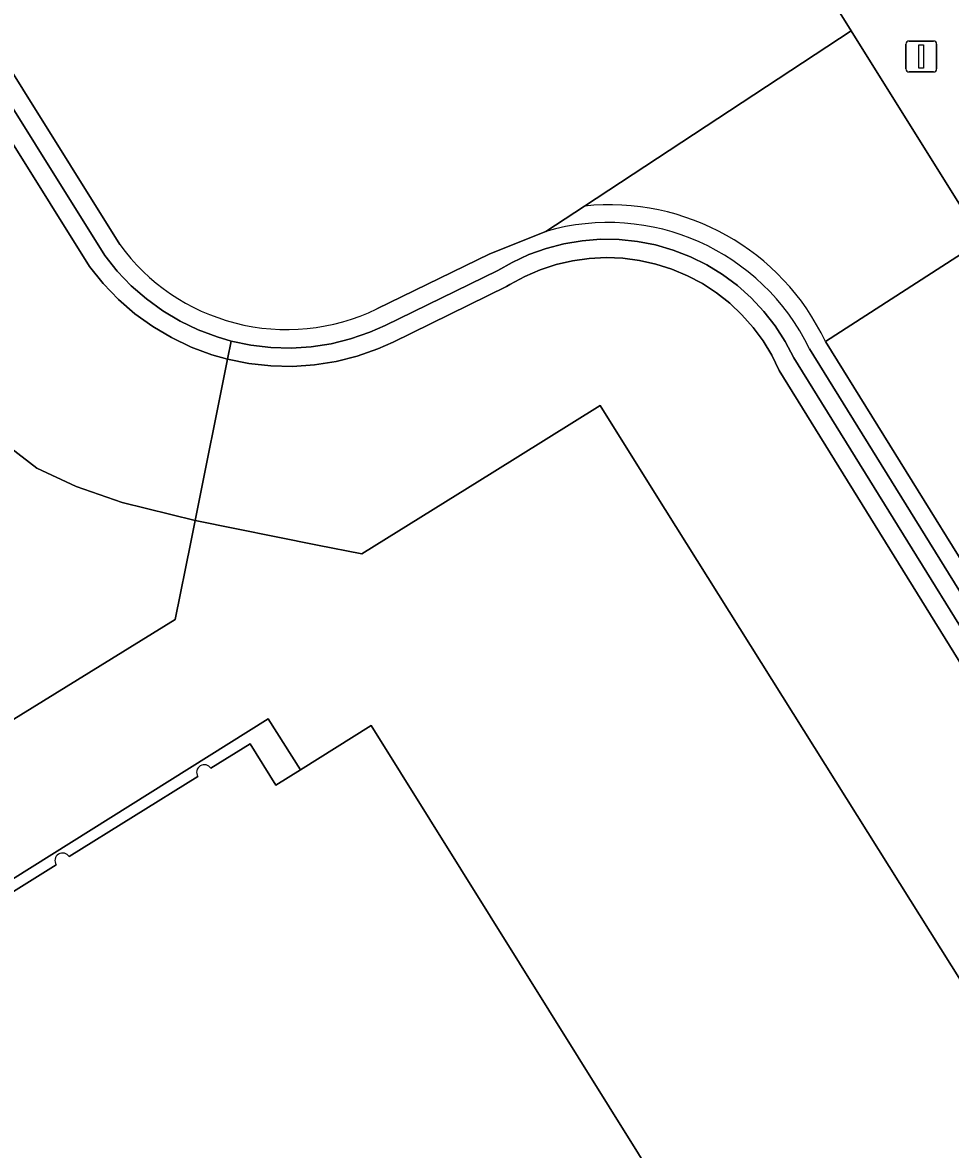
# Model space of a CAD drawing. Extents: x 158835 to 160077, y 386387 to 387778.
# Drawn here: x 159022.08 to 159052.11, y 387005.06 to 387041.53 of the extents above; entities that cross this region are included whole.
import ezdxf

# ---------------------------------------------------------------- set-up
doc = ezdxf.new("R2010")
doc.units = 0
for name, color, linetype in [('IMGEO_Berm_groen', 7, 'Continuous'), ('IMGEO_Erf', 7, 'Continuous'), ('IMGEO_Groenvoorziening', 7, 'Continuous'), ('IMGEO_Hek', 7, 'Continuous'), ('IMGEO_Lichtmast', 7, 'Continuous'), ('IMGEO_Loofbos', 7, 'Continuous'), ('IMGEO_Pand', 7, 'Continuous'), ('IMGEO_Pand_overbouw', 7, 'Continuous'), ('IMGEO_Voetpad_open', 7, 'Continuous')]:
    doc.layers.add(name, color=color, linetype=linetype)

msp = doc.modelspace()

# ---------------------------------------------------------------- linework, layer by layer
at = {"layer": 'IMGEO_Berm_groen'}
msp.add_lwpolyline([(158957.695, 387139.682), (158943.049, 387130.619), (158929.027, 387121.934), (158936.058, 387110.692), (158935.05, 387110.059), (158951.535, 387083.576), (158973.014, 387049.261), (158991.378, 387019.907), (158992.373, 387020.542), (159000, 387008.329), (159001.006, 387006.718), (159000.003, 387006.093), (159000.26, 387005.681), (159027.026, 387022.211), (159027.528, 387024.712), (159027.668, 387025.411), (159025.306, 387025.996), (159023.818, 387026.516), (159022.541, 387027.103), (159019.843, 387029.184)], dxfattribs=at)
at = {"layer": 'IMGEO_Erf'}
for points in [[(159000, 387074.738), (159025.228, 387034.343)], [(159033.552, 387032.261), (159037.206, 387034.045), (159039.016, 387034.766), (159040.266, 387035.588), (159048.898, 387041.261), (159045.198, 387047.189), (159042.642, 387045.603), (159039.161, 387051.19), (159027.496, 387043.921), (159024.821, 387048.202), (159036.538, 387055.521), (159033.207, 387060.854), (159021.49, 387053.535)], [(159059.05, 387000), (159042.882, 387025.766), (159042.317, 387026.665), (159040.771, 387029.129), (159037.285, 387026.957), (159033.066, 387024.328), (159031.623, 387024.617), (159027.668, 387025.411), (159027.528, 387024.712), (159027.026, 387022.211), (159000.26, 387005.681)], [(159031.901, 386993.578), (159031.631, 386994.013), (159023.243, 386988.767), (159022.535, 386989.919), (159024.75, 386991.289), (159024.434, 386991.778), (159020.085, 386989.068), (159013.25, 387000), (159010.48, 387004.431), (159014.798, 387007.172), (159014.479, 387007.662), (159012.265, 387006.3), (159011.56, 387007.422), (159030.036, 387018.997), (159031.073, 387017.338), (159033.361, 387018.776), (159042.968, 387003.4), (159040.692, 387001.967), (159039.898, 387001.463), (159040.741, 387000.115), (159040.557, 387000), (159039.456, 386999.311)]]:
    msp.add_lwpolyline(points, dxfattribs=at)
for centre, radius, start, end in [((159030.635, 387038.28), 6.688, 216.0622, 255.429), ((159030.635, 387038.281), 6.689, 255.4239, 295.8492)]:
    msp.add_arc(centre, radius, start, end, dxfattribs=at)
at = {"layer": 'IMGEO_Groenvoorziening'}
for points in [[(159028.833, 387031.218), (159028.377, 387031.351), (159027.766, 387031.58), (159027.179, 387031.863), (159026.619, 387032.198), (159026.092, 387032.581), (159025.601, 387033.01), (159025.15, 387033.481), (159024.743, 387033.99), (159000, 387073.604), (158961.086, 387135.905), (158960.736, 387136.433), (158960.527, 387136.12), (158960.495, 387135.729), (159000, 387072.462), (159024.248, 387033.629), (159024.692, 387033.078), (159025.184, 387032.568), (159025.72, 387032.104), (159026.295, 387031.69), (159026.904, 387031.33), (159027.543, 387031.025), (159028.207, 387030.778), (159028.716, 387030.633)], [(159062.139, 387020.048), (159053.135, 387034.473), (159048.064, 387031.206), (159057.059, 387016.709)]]:
    msp.add_lwpolyline(points, close=True, dxfattribs=at)
for points in [[(158955.666, 387132.58), (159000, 387060.908), (159018.499, 387031.002), (159019.843, 387029.184), (159022.541, 387027.103), (159023.818, 387026.516), (159025.306, 387025.996), (159027.668, 387025.411), (159028.716, 387030.633), (159028.207, 387030.778), (159027.543, 387031.025), (159026.904, 387031.33), (159026.295, 387031.69), (159025.72, 387032.104), (159025.184, 387032.568), (159024.692, 387033.078), (159024.248, 387033.629), (159000, 387072.462), (158960.495, 387135.729)], [(159025.228, 387034.343), (159000, 387074.738)], [(159000, 387073.604), (159024.743, 387033.99), (159025.15, 387033.481), (159025.601, 387033.01), (159026.092, 387032.581), (159026.619, 387032.198), (159027.179, 387031.863), (159027.766, 387031.58), (159028.377, 387031.351), (159028.833, 387031.218), (159029.472, 387031.085), (159030.12, 387031.01), (159030.772, 387030.993), (159031.423, 387031.035), (159032.068, 387031.134), (159032.701, 387031.291), (159033.318, 387031.504), (159033.813, 387031.721), (159037.469, 387033.506), (159037.923, 387033.765), (159038.465, 387034.016), (159039.026, 387034.218), (159039.604, 387034.369), (159040.193, 387034.467), (159040.788, 387034.513), (159041.385, 387034.505), (159041.979, 387034.444), (159042.565, 387034.33), (159043.139, 387034.164), (159043.695, 387033.948), (159044.23, 387033.683), (159044.739, 387033.371), (159045.219, 387033.015), (159045.664, 387032.617), (159046.072, 387032.181), (159046.44, 387031.711), (159046.764, 387031.209), (159047.042, 387030.681), (159066.053, 387000)], [(159048.064, 387031.206), (159053.135, 387034.473), (159048.898, 387041.261), (159040.266, 387035.588)], [(159040.266, 387035.588), (159039.016, 387034.766)], [(159039.016, 387034.766), (159037.206, 387034.045), (159033.552, 387032.261)], [(159066.053, 387000), (159047.042, 387030.681), (159046.764, 387031.209), (159046.44, 387031.711), (159046.072, 387032.181), (159045.664, 387032.617), (159045.219, 387033.015), (159044.739, 387033.371), (159044.23, 387033.683), (159043.695, 387033.948), (159043.139, 387034.164), (159042.565, 387034.33), (159041.979, 387034.444), (159041.385, 387034.505), (159040.788, 387034.513), (159040.193, 387034.467), (159039.604, 387034.369), (159039.026, 387034.218), (159038.465, 387034.016), (159037.923, 387033.765), (159037.469, 387033.506), (159033.813, 387031.721), (159033.318, 387031.504), (159032.701, 387031.291), (159032.068, 387031.134), (159031.423, 387031.035), (159030.772, 387030.993), (159030.12, 387031.01), (159029.472, 387031.085), (159028.833, 387031.218), (159028.716, 387030.633), (159029.41, 387030.492), (159030.114, 387030.414), (159030.822, 387030.398), (159031.529, 387030.446), (159032.228, 387030.557), (159032.915, 387030.73), (159033.584, 387030.964), (159034.072, 387031.179), (159037.748, 387032.984), (159037.856, 387033.05), (159038.334, 387033.309), (159038.834, 387033.525), (159039.352, 387033.695), (159039.882, 387033.818), (159040.421, 387033.893), (159040.965, 387033.92), (159041.509, 387033.898), (159042.049, 387033.828), (159042.581, 387033.709), (159043.099, 387033.544), (159043.601, 387033.333), (159044.082, 387033.078), (159044.539, 387032.78), (159044.967, 387032.444), (159045.363, 387032.07), (159045.724, 387031.663), (159046.048, 387031.225), (159046.331, 387030.76), (159046.571, 387030.271), (159065.319, 387000)], [(159111.422, 386929.098), (159110.699, 386930.263), (159101.209, 386945.557), (159067.427, 387000), (159057.059, 387016.709), (159048.064, 387031.206)], [(159047.544, 387030.967), (159066.743, 387000), (159110.881, 386928.808)], [(159110.881, 386928.808), (159066.743, 387000), (159047.544, 387030.967)]]:
    msp.add_lwpolyline(points, dxfattribs=at)
for centre, radius, start, end in [((159041.075, 387027.898), 7.732, 25.328, 96.0053), ((159041.075, 387027.898), 7.732, 25.328, 96.0053), ((159041.036, 387027.83), 7.225, 25.739, 106.2375), ((159041.036, 387027.83), 7.225, 25.739, 106.2375), ((159030.635, 387038.28), 6.688, 216.0622, 255.429), ((159030.635, 387038.281), 6.689, 255.4239, 295.8492)]:
    msp.add_arc(centre, radius, start, end, dxfattribs=at)
at = {"layer": 'IMGEO_Hek'}
for points in [[(159039.016, 387034.766), (159040.266, 387035.588)], [(159028.833, 387031.218), (159028.716, 387030.633)], [(159028.716, 387030.633), (159027.668, 387025.411), (159027.528, 387024.712)], [(159027.528, 387024.712), (159027.026, 387022.211), (159000.26, 387005.681)]]:
    msp.add_lwpolyline(points, dxfattribs=at)
at = {"layer": 'IMGEO_Lichtmast'}
for p, q in [((159050.772, 387040.927), (159051.562, 387040.927)), ((159051.562, 387040.927), (159050.772, 387040.927)), ((159050.672, 387040.027), (159050.672, 387040.827)), ((159050.672, 387040.827), (159050.672, 387040.027)), ((159051.662, 387040.827), (159051.662, 387040.027)), ((159051.662, 387040.027), (159051.662, 387040.827)), ((159051.562, 387039.927), (159050.772, 387039.927)), ((159050.772, 387039.927), (159051.562, 387039.927))]:
    msp.add_line(p, q, dxfattribs=at)
msp.add_lwpolyline([(159051.092, 387040.802), (159051.242, 387040.802), (159051.242, 387040.052), (159051.092, 387040.052), (159051.092, 387040.802)], dxfattribs=at)
for centre, start, end in [((159050.772, 387040.827), 90, 180), ((159050.772, 387040.827), 90, 180), ((159051.562, 387040.827), 0, 90), ((159051.562, 387040.827), 360, 90), ((159050.772, 387040.027), 180, 270), ((159050.772, 387040.027), 180, 270), ((159051.562, 387040.027), 270, 0), ((159051.562, 387040.027), 270, 0)]:
    msp.add_arc(centre, 0.1, start, end, dxfattribs=at)
at = {"layer": 'IMGEO_Loofbos'}
msp.add_lwpolyline([(159065.319, 387000), (159046.571, 387030.271), (159046.331, 387030.76), (159046.048, 387031.225), (159045.724, 387031.663), (159045.363, 387032.07), (159044.967, 387032.444), (159044.539, 387032.78), (159044.082, 387033.078), (159043.601, 387033.333), (159043.099, 387033.544), (159042.581, 387033.709), (159042.049, 387033.828), (159041.509, 387033.898), (159040.965, 387033.92), (159040.421, 387033.893), (159039.882, 387033.818), (159039.352, 387033.695), (159038.834, 387033.525), (159038.334, 387033.309), (159037.856, 387033.05), (159037.748, 387032.984), (159034.072, 387031.179), (159033.584, 387030.964), (159032.915, 387030.73), (159032.228, 387030.557), (159031.529, 387030.446), (159030.822, 387030.398), (159030.114, 387030.414), (159029.41, 387030.492), (159028.716, 387030.633), (159027.668, 387025.411), (159031.623, 387024.617), (159033.066, 387024.328), (159037.285, 387026.957), (159040.771, 387029.129), (159042.317, 387026.665), (159042.882, 387025.766), (159059.05, 387000)], dxfattribs=at)
at = {"layer": 'IMGEO_Pand'}
for points in [[(159039.456, 386999.311), (159040.557, 387000), (159040.741, 387000.115), (159039.898, 387001.463), (159040.692, 387001.967), (159042.968, 387003.4), (159033.361, 387018.776), (159031.073, 387017.338), (159030.284, 387016.842), (159029.449, 387018.183), (159028.179, 387017.392)], [(159027.755, 387017.127), (159023.593, 387014.533)], [(159023.169, 387014.268), (159018.981, 387011.658)]]:
    msp.add_lwpolyline(points, dxfattribs=at)
for centre in [(159027.967, 387017.259), (159023.381, 387014.4)]:
    msp.add_arc(centre, 0.25, 32.1635, 211.8473, dxfattribs=at)
at = {"layer": 'IMGEO_Pand_overbouw'}
for points in [[(159031.073, 387017.338), (159030.036, 387018.997), (159011.56, 387007.422), (159012.265, 387006.3), (159014.479, 387007.662), (159014.798, 387007.172), (159014.988, 387007.293), (159014.323, 387008.398)], [(159028.179, 387017.392), (159029.449, 387018.183), (159030.284, 387016.842), (159031.073, 387017.338)], [(159023.593, 387014.533), (159027.755, 387017.127)], [(159018.981, 387011.658), (159023.169, 387014.268)]]:
    msp.add_lwpolyline(points, dxfattribs=at)
for centre in [(159027.967, 387017.259), (159023.381, 387014.4)]:
    msp.add_arc(centre, 0.25, 32.1635, 211.8473, dxfattribs=at)
at = {"layer": 'IMGEO_Voetpad_open'}
for points in [[(159048.428, 387049.192), (159045.198, 387047.189), (159048.898, 387041.261), (159053.135, 387034.473), (159062.139, 387020.048), (159074.653, 387000), (159076.971, 387000), (159052.701, 387038.906)], [(159028.179, 387017.392), (159029.449, 387018.183), (159030.284, 387016.842), (159031.073, 387017.338), (159030.036, 387018.997), (159011.56, 387007.422), (159012.265, 387006.3), (159014.479, 387007.662), (159014.798, 387007.172), (159014.988, 387007.293), (159014.323, 387008.398)], [(159023.593, 387014.533), (159027.755, 387017.127)], [(159018.981, 387011.658), (159023.169, 387014.268)]]:
    msp.add_lwpolyline(points, dxfattribs=at)
for centre in [(159027.967, 387017.259), (159023.381, 387014.4)]:
    msp.add_arc(centre, 0.25, 32.1635, 211.8473, dxfattribs=at)

doc.saveas('drawing.dxf')
